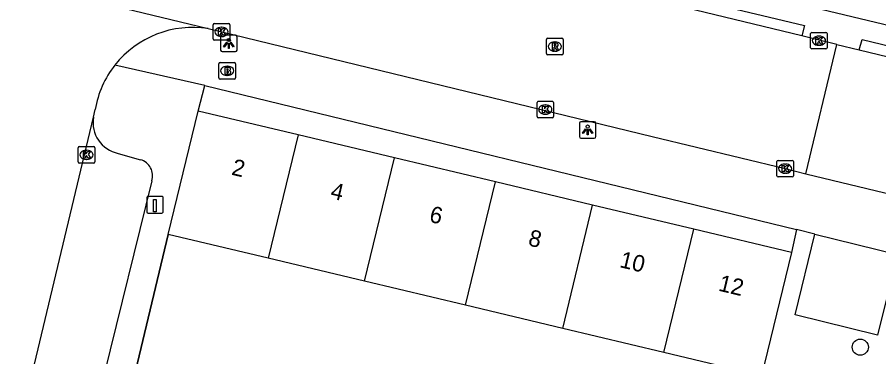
# Model space of a CAD drawing. Extents: x 162812 to 163818, y 381639 to 382470.
# Drawn here: x 163103 to 163155.1, y 382323.5 to 382344 of the extents above; entities that cross this region are included whole.
import ezdxf

# ---------------------------------------------------------------- set-up
doc = ezdxf.new("R2010")
doc.units = 0
for name, color, linetype in [('IMGEO_Boom', 7, 'Continuous'), ('IMGEO_Brandkraan', 7, 'Continuous'), ('IMGEO_Groenvoorziening', 7, 'Continuous'), ('IMGEO_Haag', 7, 'Continuous'), ('IMGEO_Kolk', 7, 'Continuous'), ('IMGEO_Laadpaal', 7, 'Continuous'), ('IMGEO_Lichtpunt', 7, 'Continuous'), ('IMGEO_Muur', 7, 'Continuous'), ('IMGEO_Pand', 7, 'Continuous'), ('IMGEO_Pand_nummerreeks', 7, 'Continuous'), ('IMGEO_Rijbaan_lokaal_gesloten', 7, 'Continuous'), ('IMGEO_Rijbaan_lokaal_open', 7, 'Continuous'), ('IMGEO_Rioolput', 7, 'Continuous'), ('IMGEO_Voetpad_open', 7, 'Continuous')]:
    doc.layers.add(name, color=color, linetype=linetype)

msp = doc.modelspace()

# ---------------------------------------------------------------- linework, layer by layer
at = {"layer": 'IMGEO_Boom'}
msp.add_circle((163153.96, 382324.072), 0.489, dxfattribs=at)
at = {"layer": 'IMGEO_Brandkraan'}
for p, q in [((163115.166, 382340.362), (163115.166, 382341.214)), ((163115.241, 382341.288), (163116.093, 382341.288)), ((163115.654, 382341.068), (163115.679, 382341.068)), ((163116.167, 382341.214), (163116.167, 382340.362)), ((163115.677, 382340.508), (163115.652, 382340.508)), ((163116.093, 382340.288), (163115.241, 382340.288))]:
    msp.add_line(p, q, dxfattribs=at)
for points in [[(163115.166, 382340.362), (163115.166, 382341.214)], [(163115.241, 382341.288), (163116.093, 382341.288)], [(163115.514, 382340.988), (163115.514, 382340.588), (163115.727, 382340.588)], [(163115.745, 382340.988), (163115.514, 382340.988)], [(163115.693, 382340.907), (163115.639, 382340.907), (163115.639, 382340.831)], [(163115.639, 382340.831), (163115.692, 382340.831)], [(163116.167, 382341.214), (163116.167, 382340.362)], [(163115.701, 382340.755), (163115.639, 382340.755), (163115.639, 382340.674)], [(163115.639, 382340.674), (163115.701, 382340.674)], [(163116.093, 382340.288), (163115.241, 382340.288)]]:
    msp.add_lwpolyline(points, dxfattribs=at)
for centre, radius, start, end in [((163115.243, 382341.212), 0.0765, 91.552, 178.448), ((163115.243, 382341.212), 0.0765, 91.552, 178.448), ((163115.694, 382340.869), 0.0379, 267.8285, 90.9355), ((163115.749, 382340.843), 0.145, 59.4692, 91.5367), ((163115.774, 382340.89), 0.0922, 285.5137, 58.1501), ((163116.091, 382341.212), 0.0765, 1.552, 88.448), ((163116.091, 382341.212), 0.0765, 1.552, 88.448), ((163115.243, 382340.364), 0.0765, 181.552, 268.448), ((163115.243, 382340.364), 0.0765, 181.552, 268.448), ((163115.702, 382340.714), 0.0404, 269.8759, 90.5077), ((163115.733, 382340.839), 0.251, 268.6676, 293.5347), ((163115.779, 382340.698), 0.105, 301.3115, 78.989), ((163116.091, 382340.364), 0.0765, 271.552, 358.448), ((163116.091, 382340.364), 0.0765, 271.552, 358.448)]:
    msp.add_arc(centre, radius, start, end, dxfattribs=at)
for centre, major_axis, ratio, start_param, end_param in [((163115.653, 382340.788), (-0.387, 0.002), 0.722429, 4.712389, 7.853982), ((163115.678, 382340.788), (-0.39, 0.002), 0.717154, 1.570796, 4.712389)]:
    msp.add_ellipse(centre, major_axis=major_axis, ratio=ratio, start_param=start_param, end_param=end_param, dxfattribs=at)
at = {"layer": 'IMGEO_Groenvoorziening'}
msp.add_lwpolyline([(163311.162, 382306.237), (163301.48, 382308.531), (163294.794, 382310.149), (163293.59, 382310.438), (163289.215, 382311.492), (163276.806, 382314.466), (163227.546, 382326.288), (163216.745, 382328.88), (163173.674, 382339.217), (163145.028, 382346.093), (163120.818, 382351.903)], dxfattribs=at)
at = {"layer": 'IMGEO_Haag'}
for points in [[(163120.475, 382350.751), (163144.748, 382344.926), (163150.59, 382343.524), (163150.423, 382342.903)], [(163153.884, 382342.057), (163154.069, 382342.689), (163157.002, 382341.985), (163156.818, 382341.351)]]:
    msp.add_lwpolyline(points, dxfattribs=at)
at = {"layer": 'IMGEO_Kolk'}
for p, q in [((163114.822, 382342.718), (163114.822, 382343.57)), ((163114.897, 382343.644), (163115.749, 382343.644)), ((163115.823, 382343.57), (163115.823, 382342.718)), ((163115.31, 382343.424), (163115.335, 382343.424)), ((163150.959, 382342.184), (163150.959, 382343.036)), ((163151.034, 382343.11), (163151.886, 382343.11)), ((163151.96, 382343.036), (163151.96, 382342.184)), ((163115.749, 382342.644), (163114.897, 382342.644)), ((163115.333, 382342.864), (163115.308, 382342.864)), ((163151.447, 382342.89), (163151.472, 382342.89)), ((163151.886, 382342.11), (163151.034, 382342.11)), ((163151.47, 382342.33), (163151.445, 382342.33)), ((163134.408, 382338.017), (163134.408, 382338.869)), ((163134.483, 382338.943), (163135.335, 382338.943)), ((163135.409, 382338.869), (163135.409, 382338.017)), ((163134.896, 382338.723), (163134.921, 382338.723)), ((163135.335, 382337.943), (163134.483, 382337.943)), ((163134.919, 382338.163), (163134.894, 382338.163)), ((163106.655, 382335.28), (163106.655, 382336.132)), ((163106.73, 382336.206), (163107.582, 382336.206)), ((163107.656, 382336.132), (163107.656, 382335.28)), ((163107.143, 382335.986), (163107.168, 382335.986)), ((163107.582, 382335.206), (163106.73, 382335.206)), ((163107.166, 382335.426), (163107.141, 382335.426)), ((163148.917, 382334.444), (163148.917, 382335.296)), ((163148.992, 382335.37), (163149.844, 382335.37)), ((163149.405, 382335.15), (163149.43, 382335.15)), ((163149.918, 382335.296), (163149.918, 382334.444)), ((163149.428, 382334.59), (163149.403, 382334.59)), ((163149.844, 382334.37), (163148.992, 382334.37))]:
    msp.add_line(p, q, dxfattribs=at)
for points in [[(163114.822, 382342.718), (163114.822, 382343.57)], [(163114.897, 382343.644), (163115.749, 382343.644)], [(163115.823, 382343.57), (163115.823, 382342.718)], [(163115.143, 382343.344), (163115.266, 382343.344), (163115.266, 382343.193), (163115.396, 382343.344), (163115.56, 382343.344), (163115.414, 382343.193), (163115.567, 382342.944), (163115.415, 382342.944), (163115.33, 382343.108), (163115.266, 382343.041), (163115.266, 382342.944), (163115.143, 382342.944), (163115.143, 382343.344)], [(163150.959, 382342.184), (163150.959, 382343.036)], [(163151.034, 382343.11), (163151.886, 382343.11)], [(163151.96, 382343.036), (163151.96, 382342.184)], [(163115.749, 382342.644), (163114.897, 382342.644)], [(163151.28, 382342.81), (163151.403, 382342.81), (163151.403, 382342.659), (163151.533, 382342.81), (163151.697, 382342.81), (163151.551, 382342.659), (163151.704, 382342.41), (163151.552, 382342.41), (163151.467, 382342.574), (163151.403, 382342.507), (163151.403, 382342.41), (163151.28, 382342.41), (163151.28, 382342.81)], [(163151.886, 382342.11), (163151.034, 382342.11)], [(163134.408, 382338.017), (163134.408, 382338.869)], [(163134.483, 382338.943), (163135.335, 382338.943)], [(163135.409, 382338.869), (163135.409, 382338.017)], [(163134.729, 382338.643), (163134.852, 382338.643), (163134.852, 382338.492), (163134.982, 382338.643), (163135.146, 382338.643), (163135, 382338.492), (163135.153, 382338.243), (163135.001, 382338.243), (163134.916, 382338.407), (163134.852, 382338.34), (163134.852, 382338.243), (163134.729, 382338.243), (163134.729, 382338.643)], [(163135.335, 382337.943), (163134.483, 382337.943)], [(163106.655, 382335.28), (163106.655, 382336.132)], [(163106.73, 382336.206), (163107.582, 382336.206)], [(163107.656, 382336.132), (163107.656, 382335.28)], [(163106.976, 382335.906), (163107.099, 382335.906), (163107.099, 382335.755), (163107.229, 382335.906), (163107.393, 382335.906), (163107.247, 382335.755), (163107.4, 382335.506), (163107.248, 382335.506), (163107.163, 382335.67), (163107.099, 382335.603), (163107.099, 382335.506), (163106.976, 382335.506), (163106.976, 382335.906)], [(163107.582, 382335.206), (163106.73, 382335.206)], [(163148.917, 382334.444), (163148.917, 382335.296)], [(163148.992, 382335.37), (163149.844, 382335.37)], [(163149.918, 382335.296), (163149.918, 382334.444)], [(163149.238, 382335.07), (163149.361, 382335.07), (163149.361, 382334.919), (163149.491, 382335.07), (163149.655, 382335.07), (163149.509, 382334.919), (163149.662, 382334.67), (163149.51, 382334.67), (163149.425, 382334.834), (163149.361, 382334.767), (163149.361, 382334.67), (163149.238, 382334.67), (163149.238, 382335.07)], [(163149.844, 382334.37), (163148.992, 382334.37)]]:
    msp.add_lwpolyline(points, dxfattribs=at)
for centre, start, end in [((163114.899, 382343.568), 91.552, 178.448), ((163114.899, 382343.568), 91.552, 178.448), ((163115.747, 382343.568), 1.552, 88.448), ((163115.747, 382343.568), 1.552, 88.448), ((163151.036, 382343.034), 91.552, 178.448), ((163151.036, 382343.034), 91.552, 178.448), ((163151.884, 382343.034), 1.552, 88.448), ((163151.884, 382343.034), 1.552, 88.448), ((163114.899, 382342.72), 181.552, 268.448), ((163114.899, 382342.72), 181.552, 268.448), ((163115.747, 382342.72), 271.552, 358.448), ((163115.747, 382342.72), 271.552, 358.448), ((163151.036, 382342.186), 181.552, 268.448), ((163151.036, 382342.186), 181.552, 268.448), ((163151.884, 382342.186), 271.552, 358.448), ((163151.884, 382342.186), 271.552, 358.448), ((163134.485, 382338.867), 91.552, 178.448), ((163134.485, 382338.867), 91.552, 178.448), ((163135.333, 382338.867), 1.552, 88.448), ((163135.333, 382338.867), 1.552, 88.448), ((163134.485, 382338.019), 181.552, 268.448), ((163134.485, 382338.019), 181.552, 268.448), ((163135.333, 382338.019), 271.552, 358.448), ((163135.333, 382338.019), 271.552, 358.448), ((163106.732, 382336.13), 91.552, 178.448), ((163106.732, 382336.13), 91.552, 178.448), ((163107.58, 382336.13), 1.552, 88.448), ((163107.58, 382336.13), 1.552, 88.448), ((163106.732, 382335.282), 181.552, 268.448), ((163106.732, 382335.282), 181.552, 268.448), ((163107.58, 382335.282), 271.552, 358.448), ((163107.58, 382335.282), 271.552, 358.448), ((163148.994, 382335.294), 91.552, 178.448), ((163148.994, 382335.294), 91.552, 178.448), ((163149.842, 382335.294), 1.552, 88.448), ((163149.842, 382335.294), 1.552, 88.448), ((163148.994, 382334.446), 181.552, 268.448), ((163148.994, 382334.446), 181.552, 268.448), ((163149.842, 382334.446), 271.552, 358.448), ((163149.842, 382334.446), 271.552, 358.448)]:
    msp.add_arc(centre, 0.0765, start, end, dxfattribs=at)
for centre, major_axis, ratio, start_param, end_param in [((163115.309, 382343.144), (-0.387, 0.002), 0.722429, 4.712389, 7.853982), ((163115.334, 382343.144), (-0.39, 0.002), 0.717154, 1.570796, 4.712389), ((163151.446, 382342.61), (-0.387, 0.002), 0.722429, 4.712389, 7.853982), ((163151.471, 382342.61), (-0.39, 0.002), 0.717154, 1.570796, 4.712389), ((163134.895, 382338.443), (-0.387, 0.002), 0.722429, 4.712389, 7.853982), ((163134.92, 382338.443), (-0.39, 0.002), 0.717154, 1.570796, 4.712389), ((163107.142, 382335.706), (-0.387, 0.002), 0.722429, 4.712389, 7.853982), ((163107.167, 382335.706), (-0.39, 0.002), 0.717154, 1.570796, 4.712389), ((163149.404, 382334.87), (-0.387, 0.002), 0.722429, 4.712389, 7.853982), ((163149.429, 382334.87), (-0.39, 0.002), 0.717154, 1.570796, 4.712389)]:
    msp.add_ellipse(centre, major_axis=major_axis, ratio=ratio, start_param=start_param, end_param=end_param, dxfattribs=at)
at = {"layer": 'IMGEO_Laadpaal'}
for p, q in [((163110.795, 382333.1), (163110.795, 382332.259)), ((163110.795, 382333.1), (163110.795, 382332.259)), ((163111.711, 382333.184), (163110.87, 382333.184)), ((163111.711, 382333.184), (163110.87, 382333.184)), ((163111.795, 382332.268), (163111.795, 382333.109)), ((163111.795, 382332.268), (163111.795, 382333.109)), ((163110.879, 382332.184), (163111.72, 382332.184)), ((163110.879, 382332.184), (163111.72, 382332.184))]:
    msp.add_line(p, q, dxfattribs=at)
msp.add_lwpolyline([(163111.21, 382332.997), (163111.37, 382332.997), (163111.37, 382332.264), (163111.21, 382332.264), (163111.21, 382332.997)], dxfattribs=at)
for centre, start, end in [((163110.873, 382333.106), 92.4484, 184.2845), ((163110.873, 382333.106), 92.4484, 184.2845), ((163111.717, 382333.106), 2.4484, 94.2845), ((163111.717, 382333.106), 2.4484, 94.2845), ((163110.873, 382332.262), 182.4484, 274.2845), ((163110.873, 382332.262), 182.4484, 274.2845), ((163111.717, 382332.262), 272.4484, 4.2845), ((163111.717, 382332.262), 272.4484, 4.2845)]:
    msp.add_arc(centre, 0.0779, start, end, dxfattribs=at)
at = {"layer": 'IMGEO_Lichtpunt'}
for p, q in [((163116.166, 382342.949), (163115.358, 382342.949)), ((163116.166, 382342.949), (163115.358, 382342.949)), ((163115.264, 382342.854), (163115.264, 382342.047)), ((163115.264, 382342.854), (163115.264, 382342.047)), ((163116.26, 382342.047), (163116.26, 382342.854)), ((163116.26, 382342.047), (163116.26, 382342.854)), ((163115.358, 382341.953), (163116.166, 382341.953)), ((163115.358, 382341.953), (163116.166, 382341.953)), ((163137.873, 382337.711), (163137.065, 382337.711)), ((163137.873, 382337.711), (163137.065, 382337.711)), ((163136.971, 382337.616), (163136.971, 382336.809)), ((163136.971, 382337.616), (163136.971, 382336.809)), ((163137.967, 382336.809), (163137.967, 382337.616)), ((163137.967, 382336.809), (163137.967, 382337.616)), ((163137.065, 382336.715), (163137.873, 382336.715)), ((163137.065, 382336.715), (163137.873, 382336.715))]:
    msp.add_line(p, q, dxfattribs=at)
for points in [[(163115.638, 382342.518), (163115.677, 382342.49), (163115.489, 382342.228), (163115.451, 382342.255), (163115.638, 382342.518)], [(163115.74, 382342.47), (163115.787, 382342.47), (163115.787, 382342.148), (163115.74, 382342.148), (163115.74, 382342.47)], [(163115.85, 382342.49), (163115.888, 382342.517), (163116.075, 382342.255), (163116.036, 382342.227), (163115.85, 382342.49)], [(163137.345, 382337.28), (163137.384, 382337.252), (163137.196, 382336.99), (163137.158, 382337.017), (163137.345, 382337.28)], [(163137.447, 382337.232), (163137.494, 382337.232), (163137.494, 382336.91), (163137.447, 382336.91), (163137.447, 382337.232)], [(163137.557, 382337.252), (163137.595, 382337.279), (163137.782, 382337.017), (163137.743, 382336.989), (163137.557, 382337.252)]]:
    msp.add_lwpolyline(points, dxfattribs=at)
for centre in [(163115.763, 382342.652), (163137.47, 382337.414)]:
    msp.add_circle(centre, 0.0994, dxfattribs=at)
for centre, start, end in [((163115.358, 382342.854), 90, 180), ((163115.358, 382342.854), 90, 180), ((163116.166, 382342.854), 0, 90), ((163116.166, 382342.854), 0, 90), ((163115.358, 382342.047), 180, 270), ((163115.358, 382342.047), 180, 270), ((163116.166, 382342.047), 270, 0), ((163116.166, 382342.047), 270, 360), ((163137.065, 382337.616), 90, 180), ((163137.065, 382337.616), 90, 180), ((163137.873, 382337.616), 0, 90), ((163137.873, 382337.616), 0, 90), ((163137.065, 382336.809), 180, 270), ((163137.065, 382336.809), 180, 270), ((163137.873, 382336.809), 270, 0), ((163137.873, 382336.809), 270, 360)]:
    msp.add_arc(centre, 0.0946, start, end, dxfattribs=at)
at = {"layer": 'IMGEO_Muur'}
msp.add_lwpolyline([(163109.805, 382321.271), (163112.1, 382330.896)], dxfattribs=at)
at = {"layer": 'IMGEO_Pand'}
for points in [[(163112.1, 382330.896), (163113.917, 382338.352)], [(163119.957, 382336.913), (163113.917, 382338.352)], [(163119.957, 382336.913), (163118.145, 382329.454)], [(163125.78, 382335.526), (163119.957, 382336.913)], [(163123.967, 382328.065), (163125.78, 382335.526)], [(163131.9, 382334.068), (163125.78, 382335.526)], [(163130.086, 382326.605), (163131.9, 382334.068)], [(163137.772, 382332.67), (163131.9, 382334.068)], [(163135.958, 382325.205), (163137.772, 382332.67)], [(163143.891, 382331.212), (163137.772, 382332.67)], [(163142.076, 382323.745), (163143.891, 382331.212)], [(163149.794, 382329.806), (163143.891, 382331.212)], [(163118.145, 382329.454), (163112.1, 382330.896)], [(163123.967, 382328.065), (163118.145, 382329.454)], [(163149.794, 382329.806), (163147.979, 382322.337)], [(163130.086, 382326.605), (163123.967, 382328.065)], [(163135.958, 382325.205), (163130.086, 382326.605)], [(163142.076, 382323.745), (163135.958, 382325.205)], [(163147.979, 382322.337), (163142.076, 382323.745)]]:
    msp.add_lwpolyline(points, dxfattribs=at)
at = {"layer": 'IMGEO_Rijbaan_lokaal_gesloten'}
for points in [[(163150.423, 382342.903), (163143.407, 382344.595), (163120.292, 382350.138)], [(163098.264, 382347.275), (163114.514, 382343.34)], [(163114.514, 382343.34), (163141.376, 382336.806), (163149.418, 382334.871), (163150.664, 382334.562)], [(163152.543, 382342.38), (163151.467, 382342.651), (163150.423, 382342.903)]]:
    msp.add_lwpolyline(points, dxfattribs=at)
at = {"layer": 'IMGEO_Rijbaan_lokaal_open'}
for points in [[(163150.664, 382334.562), (163152.543, 382342.38)], [(163152.543, 382342.38), (163153.884, 382342.057)], [(163153.884, 382342.057), (163156.818, 382341.351)], [(163107.572, 382337.987), (163107.679, 382338.45)], [(163103.455, 382320.774), (163107.572, 382337.987)], [(163150.664, 382334.562), (163169.696, 382329.978)]]:
    msp.add_lwpolyline(points, dxfattribs=at)
for centre, radius, start, end in [((163113.575, 382337.432), 5.982, 80.9723, 141.7551), ((163113.564, 382337.434), 5.972, 141.703, 170.2059)]:
    msp.add_arc(centre, radius, start, end, dxfattribs=at)
at = {"layer": 'IMGEO_Rioolput'}
for p, q in [((163134.985, 382341.829), (163134.985, 382342.681)), ((163135.06, 382342.755), (163135.912, 382342.755)), ((163135.473, 382342.535), (163135.498, 382342.535)), ((163135.986, 382342.681), (163135.986, 382341.829)), ((163135.496, 382341.975), (163135.471, 382341.975)), ((163135.912, 382341.755), (163135.06, 382341.755))]:
    msp.add_line(p, q, dxfattribs=at)
for points in [[(163134.985, 382341.829), (163134.985, 382342.681)], [(163135.06, 382342.755), (163135.912, 382342.755)], [(163135.574, 382342.453), (163135.322, 382342.455), (163135.322, 382342.055)], [(163135.986, 382342.681), (163135.986, 382341.829)], [(163135.322, 382342.055), (163135.446, 382342.055), (163135.446, 382342.217), (163135.457, 382342.217)], [(163135.5, 382342.374), (163135.446, 382342.374), (163135.446, 382342.293)], [(163135.446, 382342.293), (163135.498, 382342.293)], [(163135.504, 382342.188), (163135.575, 382342.055), (163135.715, 382342.055), (163135.65, 382342.181)], [(163135.912, 382341.755), (163135.06, 382341.755)]]:
    msp.add_lwpolyline(points, dxfattribs=at)
for centre, radius, start, end in [((163135.062, 382342.679), 0.0765, 91.552, 178.448), ((163135.062, 382342.679), 0.0765, 91.552, 178.448), ((163135.573, 382342.343), 0.109, 350.3612, 89.416), ((163135.91, 382342.679), 0.0765, 1.552, 88.448), ((163135.91, 382342.679), 0.0765, 1.552, 88.448), ((163135.456, 382342.164), 0.0533, 26.0293, 88.6989), ((163135.482, 382342.482), 0.19, 274.7715, 282.9687), ((163135.506, 382342.278), 0.0964, 77.0061, 93.1865), ((163135.52, 382342.335), 0.0378, 276.6634, 79.6772), ((163135.571, 382342.343), 0.112, 277.5842, 350.9817), ((163135.555, 382342.128), 0.108, 29.5134, 73.7905), ((163135.062, 382341.831), 0.0765, 181.552, 268.448), ((163135.062, 382341.831), 0.0765, 181.552, 268.448), ((163135.91, 382341.831), 0.0765, 271.552, 358.448), ((163135.91, 382341.831), 0.0765, 271.552, 358.448)]:
    msp.add_arc(centre, radius, start, end, dxfattribs=at)
for centre, major_axis, ratio, start_param, end_param in [((163135.472, 382342.255), (-0.387, 0.002), 0.722429, 4.712389, 7.853982), ((163135.497, 382342.255), (-0.39, 0.002), 0.717154, 1.570796, 4.712389)]:
    msp.add_ellipse(centre, major_axis=major_axis, ratio=ratio, start_param=start_param, end_param=end_param, dxfattribs=at)
at = {"layer": 'IMGEO_Voetpad_open'}
for points in [[(163114.317, 382339.892), (163108.877, 382341.135)], [(163113.917, 382338.352), (163114.317, 382339.892)], [(163114.317, 382339.892), (163150.106, 382331.192)], [(163109.068, 382335.792), (163110.414, 382335.405)], [(163111.101, 382334.13), (163108.214, 382322.443)], [(163150.106, 382331.192), (163149.794, 382329.806)], [(163151.219, 382330.903), (163150.106, 382331.192)], [(163112.1, 382330.896), (163109.805, 382321.271), (163109.73, 382320.954)], [(163156.205, 382329.677), (163155.006, 382324.801), (163150.02, 382326.027), (163151.219, 382330.903)], [(163151.219, 382330.903), (163156.205, 382329.677)]]:
    msp.add_lwpolyline(points, dxfattribs=at)
for centre, radius, start, end in [((163109.474, 382337.676), 1.927, 170.7028, 257.8498), ((163110.164, 382334.448), 0.989, 341.2719, 75.3618)]:
    msp.add_arc(centre, radius, start, end, dxfattribs=at)

# ---------------------------------------------------------------- texts
at = {"layer": 'IMGEO_Pand_nummerreeks'}
for s, p in [('2', (163115.877, 382334.513)), ('4', (163121.858, 382333.088)), ('6', (163127.838, 382331.664)), ('8', (163133.821, 382330.239)), ('10', (163139.353, 382328.921)), ('12', (163145.326, 382327.498))]:
    msp.add_text(s, height=1, rotation=346.6017, dxfattribs=at).set_placement(p)

doc.saveas('drawing.dxf')
